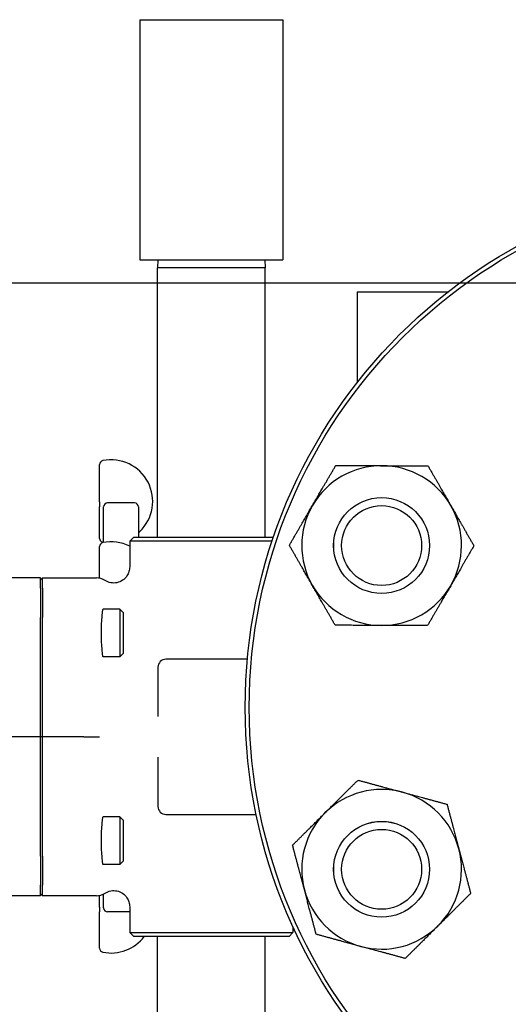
# Model space of a CAD drawing. Header units: inches. Extents: x 5 to 1128, y -85 to 748.
# Tile 359 of 656: x 471.77 to 475.59, y 694.3 to 702. Entities that reach past the tile are written whole.
import ezdxf

# ---------------------------------------------------------------- set-up
doc = ezdxf.new("R2010")
doc.units = ezdxf.units.IN
doc.header["$LTSCALE"] = 32
doc.header["$MEASUREMENT"] = 0
doc.layers.add('Dimension (ANSI)', color=7, linetype='Continuous', lineweight=25)
doc.layers.add('Visible (ANSI)', color=7, linetype='Continuous', lineweight=30)
doc.styles.add('Note Text (ANSI)', font='tahoma.ttf')
doc.dimstyles.new('SB Fraction-16 (ANSI)', dxfattribs={"dimscale": 32, "dimtxt": 0.125, "dimasz": 0.098425, "dimexe": 0.125, "dimexo": 0.0625, "dimgap": 0.031496, "dimtad": 0, "dimtih": 1, "dimtoh": 1, "dimdec": 4, "dimrnd": 1e-08, "dimzin": 0, "dimdsep": 46, "dimlunit": 5, "dimtxsty": 'Note Text (ANSI)', "dimcen": 0.09, "dimdle": 0.393701, "dimclrd": 256, "dimclre": 256, "dimclrt": 256, "dimadec": 0, "dimazin": 3, "dimtfac": 0.96, "dimtofl": 0, "dimtmove": 0, "dimatfit": 3, "dimfxl": 1, "dimfrac": 2, "dimtolj": 1, "dimtzin": 12, "dimlwd": -1, "dimlwe": -1, "dimarcsym": 0})

# ---------------------------------------------------------------- blocks, each defined once
blk = doc.blocks.new('*D19')
at = {"layer": 'Defpoints', "color": 0, "transparency": 16777216}
for p in [(484.7806, 699.9398), (324.6849, 555.9398), (484.7806, 555.9398)]:
    blk.add_point(p, dxfattribs=at)
at = {"layer": 'Dimension (ANSI)', "transparency": 16777216}
for p, q in [((482.7806, 699.9398), (320.6849, 699.9398)), ((324.6849, 696.7902), (324.6849, 635.4544)), ((324.6849, 559.0894), (324.6849, 629.4252)), ((482.7806, 555.9398), (320.6849, 555.9398))]:
    blk.add_line(p, q, dxfattribs=at)
for points in [[(324.16, 696.7902), (325.2098, 696.7902), (324.6849, 699.9398)], [(324.16, 559.0894), (325.2098, 559.0894), (324.6849, 555.9398)]]:
    blk.add_solid(points, dxfattribs=at)
at = {"layer": 'Dimension (ANSI)', "transparency": 16777216, "insert": (320.5519, 634.4465), "char_height": 4, "attachment_point": 1, "style": 'Note Text (ANSI)'}
blk.add_mtext('\\A1;144', dxfattribs=at)

msp = doc.modelspace()

# ---------------------------------------------------------------- linework, layer by layer
at = {"layer": 'Visible (ANSI)'}
for p, q in [((472.70877, 702.00054), (473.82877, 702.00054)), ((472.70877, 702.00054), (472.70877, 700.12054)), ((473.82877, 702.00054), (473.82877, 700.12054)), ((472.70877, 700.12054), (473.82877, 700.12054)), ((472.85041, 700.12054), (472.84877, 700.05804)), ((473.68877, 700.05804), (472.84877, 700.05804)), ((472.84877, 697.95154), (472.84877, 700.05804)), ((473.68714, 700.12054), (473.68877, 700.05804)), ((473.68877, 697.95154), (473.68877, 700.05804)), ((474.40877, 699.87154), (475.12167, 699.87154)), ((474.40877, 699.87154), (474.40877, 699.15934)), ((472.39502, 698.2267), (472.39502, 698.51954)), ((472.39502, 698.2267), (472.39502, 698.18813)), ((472.66752, 698.21904), (472.45752, 698.21904)), ((472.39502, 697.94116), (472.39502, 698.18813)), ((472.42627, 697.9096), (472.42627, 698.18779)), ((472.69877, 698.18779), (472.69877, 697.95154)), ((472.66127, 697.95154), (472.63002, 697.92029)), ((473.74439, 697.92029), (472.63002, 697.92029)), ((472.63002, 697.92029), (472.63002, 697.71878)), ((472.66127, 697.95154), (473.75492, 697.95154)), ((472.39502, 697.63011), (472.39502, 697.87777)), ((471.93127, 697.63279), (471.52967, 697.63279)), ((471.9469, 697.63279), (471.93127, 697.61711)), ((471.93127, 697.55101), (471.93127, 697.63279)), ((471.9469, 697.55101), (471.9469, 697.63279)), ((471.9469, 697.63279), (472.36925, 697.63279)), ((471.93127, 697.55101), (471.93127, 697.32375)), ((471.9469, 697.55101), (471.9469, 697.32375)), ((472.55245, 697.38904), (472.42269, 697.38904)), ((472.55245, 697.38904), (472.55245, 697.01404)), ((472.58127, 697.36022), (472.55245, 697.38904)), ((472.58127, 697.04286), (472.58127, 697.36022)), ((471.93127, 696.38904), (471.93127, 697.32375)), ((471.9469, 696.38904), (471.9469, 697.32375)), ((472.58127, 697.04286), (472.55245, 697.01404)), ((472.55245, 697.01404), (472.42269, 697.01404)), ((473.55108, 696.99654), (472.91377, 696.99654)), ((472.85127, 696.93404), (472.85127, 696.54743)), ((471.93127, 696.38904), (471.4308, 696.38904)), ((471.9469, 696.38904), (471.93127, 696.38904)), ((471.93127, 695.45433), (471.93127, 696.38904)), ((471.9469, 695.45433), (471.9469, 696.38904)), ((472.27038, 696.38904), (471.9469, 696.38904)), ((472.27038, 696.38904), (472.39498, 696.38904)), ((472.85127, 696.23065), (472.85127, 695.84404)), ((472.55245, 695.76404), (472.42269, 695.76404)), ((472.55245, 695.76404), (472.55245, 695.38904)), ((472.58127, 695.73522), (472.55245, 695.76404)), ((472.58127, 695.41786), (472.58127, 695.73522)), ((472.91377, 695.78154), (473.61969, 695.78154)), ((471.93127, 695.45433), (471.93127, 695.22707)), ((471.9469, 695.45433), (471.9469, 695.22707)), ((472.55245, 695.38904), (472.42269, 695.38904)), ((472.58127, 695.41786), (472.55245, 695.38904)), ((471.93127, 695.14529), (471.93127, 695.22707)), ((471.9469, 695.14529), (471.9469, 695.22707)), ((471.93127, 695.14529), (471.52967, 695.14529)), ((471.9469, 695.14529), (471.93127, 695.16098)), ((472.36925, 695.14529), (471.9469, 695.14529)), ((472.39502, 695.05709), (472.39502, 695.14797)), ((472.42627, 695.05029), (472.42627, 695.15905)), ((472.39502, 695.05709), (472.39502, 695.01852)), ((472.63002, 695.0593), (472.63002, 694.85779)), ((472.39502, 694.73447), (472.39502, 695.01852)), ((472.63002, 695.01904), (472.45752, 695.01904)), ((473.90752, 694.90331), (473.90752, 694.85779)), ((472.63002, 694.85779), (473.90752, 694.85779)), ((472.66127, 694.82654), (472.63002, 694.85779)), ((473.87627, 694.82654), (472.66127, 694.82654)), ((472.84877, 693.15835), (472.84877, 694.82654)), ((473.68877, 693.36903), (473.68877, 694.82654)), ((473.87627, 694.82654), (473.90752, 694.85779))]:
    msp.add_line(p, q, dxfattribs=at)
for centre, radius in [((477.65877, 696.61904), 4.125), ((477.65877, 696.61904), 4.09375), ((474.60073, 697.88572), 0.37513), ((474.60073, 697.88572), 0.375), ((474.60073, 697.88572), 0.3125), ((474.60073, 695.35236), 0.37513), ((474.60073, 695.35236), 0.375), ((474.60073, 695.35236), 0.3125)]:
    msp.add_circle(centre, radius, dxfattribs=at)
for centre, radius, start, end in [((472.42627, 698.51954), 0.03125, 101.536959, 180), ((472.48502, 698.23173), 0.325, 313.449842, 101.536959), ((474.60073, 697.88572), 0.625, 89.836782, 149.836782), ((474.60073, 697.88572), 0.625, 29.836782, 89.836782), ((472.45752, 698.18779), 0.03125, 90, 180), ((472.66752, 698.18779), 0.03125, 0, 90), ((474.60073, 697.88572), 0.625, 149.836782, 209.836782), ((474.60073, 697.88572), 0.625, 329.836782, 29.836782), ((472.73002, 697.9731), 0.03125, 133.449842, 180), ((472.42627, 697.94116), 0.03125, 180, 240), ((472.42627, 697.87777), 0.03125, 101.536959, 180), ((472.39502, 697.88703), 0.03125, 42.056698, 60), ((472.48502, 697.58996), 0.325, 63.502815, 101.536959), ((474.60073, 697.88572), 0.625, 209.836782, 269.836782), ((474.60073, 697.88572), 0.625, 269.836782, 329.836782), ((472.91377, 696.93404), 0.0625, 90, 180), ((474.60073, 695.35236), 0.625, 74.836782, 134.836782), ((474.60073, 695.35236), 0.625, 14.836782, 74.836782), ((472.91377, 695.84404), 0.0625, 180, 270), ((474.60073, 695.35236), 0.625, 134.836782, 194.836782), ((474.60073, 695.35236), 0.625, 314.836782, 14.836782), ((474.60073, 695.35236), 0.625, 194.836782, 254.836782), ((472.45752, 695.05029), 0.03125, 180, 270), ((474.60073, 695.35236), 0.625, 254.836782, 314.836782), ((472.48502, 695.02229), 0.325, 258.463041, 322.965536), ((472.42627, 694.73447), 0.03125, 180, 258.463041)]:
    msp.add_arc(centre, radius, start, end, dxfattribs=at)
for centre, major_axis, ratio, start_param, end_param in [((472.36829, 697.50731), (0.08906, 0.08906), 0.9924325, 0.206047, 0.7816001), ((472.42269, 697.20154), (0, 0.1875), 0.0874887, 0, 3.1415927), ((472.42269, 695.57654), (0, 0.1875), 0.0874887, 0, 3.1415927), ((472.36829, 695.27077), (0.08906, -0.08906), 0.9924325, 5.5015852, 6.0771383)]:
    msp.add_ellipse(centre, major_axis=major_axis, ratio=ratio, start_param=start_param, end_param=end_param, dxfattribs=at)
for points in [[(474.06036, 698.19976), (474.1445, 698.34456), (474.24167, 698.51175)], [(474.24167, 698.51175), (474.43504, 698.5112), (474.60251, 698.51072)], [(474.60251, 698.51072), (474.76998, 698.51024), (474.96335, 698.50969)], [(474.96335, 698.50969), (475.05956, 698.34195), (475.14288, 698.19668)], [(473.87905, 697.88778), (473.97621, 698.05497), (474.06036, 698.19976)], [(475.14288, 698.19668), (475.22621, 698.05141), (475.32242, 697.88367)], [(474.05858, 697.57477), (473.97526, 697.72004), (473.87905, 697.88778)], [(475.32242, 697.88367), (475.22525, 697.71647), (475.1411, 697.57168)], [(474.23811, 697.26175), (474.1419, 697.4295), (474.05858, 697.57477)], [(475.1411, 697.57168), (475.05696, 697.42689), (474.95979, 697.2597)], [(474.59895, 697.26073), (474.43148, 697.2612), (474.23811, 697.26175)], [(474.95979, 697.2597), (474.76642, 697.26025), (474.59895, 697.26073)], [(474.16005, 695.79556), (474.2788, 695.91364), (474.41593, 696.04998)], [(474.41593, 696.04998), (474.60257, 695.9994), (474.76421, 695.9556)], [(474.76421, 695.9556), (474.92585, 695.91179), (475.11249, 695.86121)], [(475.11249, 695.86121), (475.16201, 695.67428), (475.20489, 695.5124)], [(473.90417, 695.54113), (474.0413, 695.67748), (474.16005, 695.79556)], [(473.99657, 695.19232), (473.95369, 695.3542), (473.90417, 695.54113)], [(475.20489, 695.5124), (475.24778, 695.35052), (475.29729, 695.16359)], [(474.08897, 694.8435), (474.03945, 695.03043), (473.99657, 695.19232)], [(475.29729, 695.16359), (475.16017, 695.02724), (475.04141, 694.90916)], [(475.04141, 694.90916), (474.92266, 694.79108), (474.78553, 694.65473)], [(474.43725, 694.74912), (474.27561, 694.79292), (474.08897, 694.8435)], [(474.78553, 694.65473), (474.59889, 694.70531), (474.43725, 694.74912)]]:
    msp.add_rational_spline(points, [1, 1.0379548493, 1], degree=2, dxfattribs=at)
for points, knots in [([(472.63002, 697.71878), (472.63002, 697.71867), (472.63002, 697.71856), (472.62999, 697.70593), (472.62812, 697.69349), (472.62085, 697.66956), (472.61547, 697.65818), (472.59948, 697.63428), (472.58794, 697.62264), (472.56113, 697.60453), (472.54617, 697.5982), (472.51458, 697.59163), (472.49827, 697.59149), (472.46635, 697.5975), (472.45107, 697.60366), (472.43739, 697.61258)], [-0.00086789, -0.00086789, -0.00086789, -0.00086789, 0, 0, 0.09531558, 0.09531558, 0.19062212, 0.19062212, 0.31443959, 0.31443959, 0.43721613, 0.43721613, 0.56039909, 0.56039909, 0.68483756, 0.68483756, 0.68483756, 0.68483756]), ([(472.43739, 695.16551), (472.45107, 695.17442), (472.46635, 695.18058), (472.49827, 695.1866), (472.51458, 695.18645), (472.54617, 695.17988), (472.56113, 695.17355), (472.58794, 695.15544), (472.59948, 695.1438), (472.61547, 695.1199), (472.62085, 695.10852), (472.62812, 695.08459), (472.62999, 695.07215), (472.63002, 695.05953), (472.63002, 695.05941), (472.63002, 695.0593)], [0, 0, 0, 0, 0.1244099, 0.1244099, 0.24756458, 0.24756458, 0.37031292, 0.37031292, 0.49410196, 0.49410196, 0.58938662, 0.58938662, 0.68468031, 0.68468031, 0.685548, 0.685548, 0.685548, 0.685548])]:
    msp.add_open_spline(points, degree=3, knots=knots, dxfattribs=at)

# ---------------------------------------------------------------- dimensions: what is measured, and where the dimension line sits
at = {"layer": 'Dimension (ANSI)'}
dim = msp.add_linear_dim(base=(324.68489, 555.93978), p1=(484.78063, 699.93978), p2=(484.78063, 555.93978), angle=90, dimstyle='SB Fraction-16 (ANSI)', override={"dimgap": 0.031496, "dimdec": 4, "dimtol": 0, "dimlim": 0, "dimtp": 0, "dimtm": 0, "dimtdec": 2, "dimatfit": 1}, dxfattribs=at)
dim.commit()
dim.dimension.update_dxf_attribs({"geometry": '*D19', "text_midpoint": (324.68489, 632.43978), "dimtype": 160})

doc.saveas('drawing.dxf')
